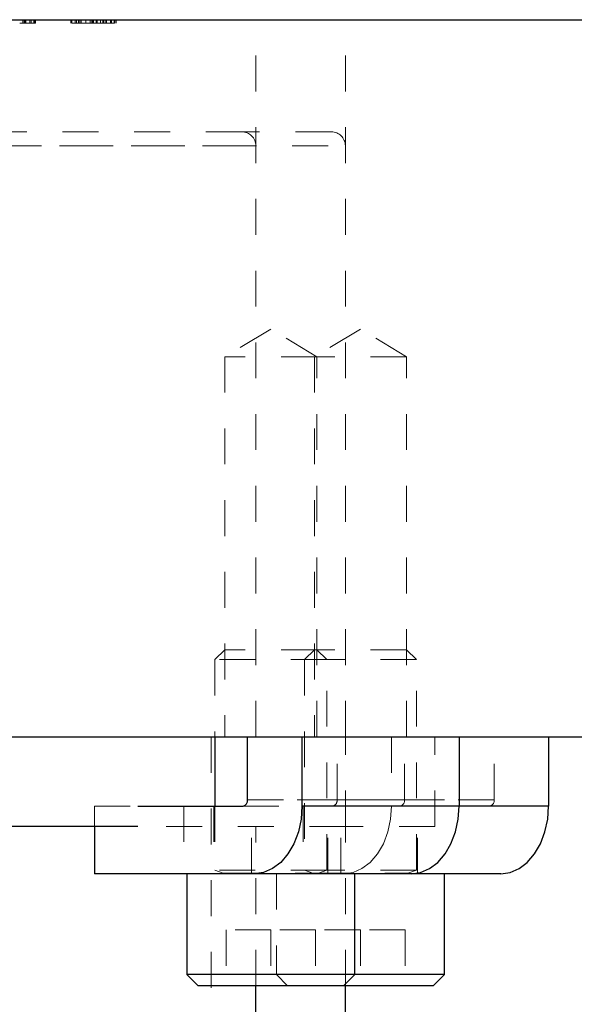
# Model space of a CAD drawing. Header units: inches. Extents: x 220 to 877, y 4 to 174.
# Tile 550 of 656: x 583.52 to 585.07, y 136.03 to 138.78. Entities that reach past the tile are written whole.
import ezdxf

# ---------------------------------------------------------------- set-up
doc = ezdxf.new("R2010")
doc.units = ezdxf.units.IN
doc.header["$LTSCALE"] = 0.5
doc.header["$MEASUREMENT"] = 0
doc.linetypes.add('HIDDEN', pattern=[0.225, 0.15, -0.075])
doc.layers.add('DST-M-S', color=53, linetype='Continuous')
doc.layers.add('SVF-M-S', color=8, linetype='Continuous')

msp = doc.modelspace()

# ---------------------------------------------------------------- linework, layer by layer
at = {"layer": 'DST-M-S', "linetype": 'Continuous', "lineweight": 25}
for p, q in [((581.30748, 138.77917), (598.30748, 138.77917)), ((581.30748, 136.77917), (598.30748, 136.77917)), ((583.85297, 136.52917), (582.76198, 136.52917)), ((584.18248, 131.78261), (584.18248, 136.08467)), ((584.43248, 131.78261), (584.43248, 136.08467))]:
    msp.add_line(p, q, dxfattribs=at)
at = {"layer": 'DST-M-S', "linetype": 'HIDDEN', "lineweight": 18}
for p, q in [((583.55208, 138.76917), (583.5239, 138.76917)), ((583.53215, 138.76917), (583.53215, 138.77917)), ((583.5322, 138.76917), (583.5322, 138.77917)), ((583.5323, 138.76917), (583.5323, 138.77917)), ((583.53232, 138.76917), (583.53232, 138.77917)), ((583.53634, 138.76917), (583.53634, 138.77917)), ((583.53651, 138.76917), (583.53651, 138.77917)), ((583.53667, 138.76917), (583.53667, 138.77917)), ((583.53675, 138.76917), (583.53675, 138.77917)), ((583.53862, 138.76917), (583.53862, 138.77917)), ((583.541, 138.76917), (583.541, 138.77917)), ((583.55208, 138.76917), (583.55208, 138.77917)), ((583.56439, 138.76917), (583.55208, 138.76917)), ((583.55516, 138.76917), (583.55516, 138.77917)), ((583.56259, 138.76917), (583.56259, 138.77917)), ((583.56276, 138.76917), (583.56276, 138.77917)), ((583.56439, 138.76917), (583.56439, 138.77917)), ((583.56747, 138.76917), (583.56439, 138.76917)), ((583.56747, 138.76917), (583.56747, 138.77917)), ((583.66631, 138.76917), (583.66631, 138.77917)), ((583.66785, 138.76917), (583.66785, 138.77917)), ((583.66826, 138.76917), (583.66785, 138.76917)), ((583.66939, 138.76917), (583.66939, 138.77917)), ((583.72477, 138.76917), (583.66939, 138.76917)), ((583.67785, 138.76917), (583.67785, 138.77917)), ((583.67862, 138.76917), (583.67862, 138.77917)), ((583.6817, 138.76917), (583.6817, 138.77917)), ((583.68785, 138.76917), (583.68785, 138.77917)), ((583.69093, 138.76917), (583.69093, 138.77917)), ((583.69494, 138.76917), (583.69494, 138.77917)), ((583.70785, 138.76917), (583.70785, 138.77917)), ((583.72016, 138.76917), (583.72016, 138.77917)), ((583.72477, 138.76917), (583.72477, 138.77917)), ((583.72643, 138.76917), (583.72643, 138.77917)), ((583.72675, 138.76917), (583.72675, 138.77917)), ((583.72785, 138.76917), (583.72785, 138.77917)), ((583.72886, 138.76917), (583.72886, 138.77917)), ((583.72891, 138.76917), (583.72891, 138.77917)), ((583.72944, 138.76917), (583.72944, 138.77917)), ((583.72946, 138.76917), (583.72946, 138.77917)), ((583.73682, 138.76917), (583.73682, 138.77917)), ((583.73691, 138.76917), (583.73691, 138.77917)), ((583.73708, 138.76917), (583.73708, 138.77917)), ((583.73783, 138.76917), (583.73783, 138.77917)), ((583.73862, 138.76917), (583.73862, 138.77917)), ((583.74016, 138.76917), (583.74016, 138.77917)), ((583.74862, 138.76917), (583.74862, 138.77917)), ((583.75574, 138.76917), (583.75574, 138.77917)), ((583.75593, 138.76917), (583.75593, 138.77917)), ((583.75715, 138.76917), (583.75715, 138.77917)), ((583.7572, 138.76917), (583.7572, 138.77917)), ((583.7573, 138.76917), (583.7573, 138.77917)), ((583.75732, 138.76917), (583.75732, 138.77917)), ((583.75862, 138.76917), (583.75862, 138.77917)), ((583.76362, 138.76917), (583.76362, 138.77917)), ((583.766, 138.76917), (583.766, 138.77917)), ((583.77708, 138.76917), (583.77708, 138.77917)), ((583.78016, 138.76917), (583.78016, 138.77917)), ((583.78759, 138.76917), (583.78759, 138.77917)), ((583.78776, 138.76917), (583.78776, 138.77917)), ((583.78939, 138.76917), (583.78939, 138.77917)), ((583.79247, 138.76917), (583.79247, 138.77917)), ((584.18248, 136.77917), (584.18248, 138.77917)), ((584.43248, 136.77917), (584.43248, 138.77917)), ((584.14311, 138.46667), (582.47185, 138.46667)), ((584.39311, 138.46667), (584.14311, 138.46667)), ((582.4342, 138.4273), (584.18075, 138.4273)), ((582.6842, 138.4273), (584.43075, 138.4273)), ((584.18248, 136.77917), (584.18248, 138.4273)), ((584.43248, 136.77917), (584.43248, 138.4273)), ((584.22451, 137.91638), (584.09601, 137.83917)), ((584.35301, 137.83917), (584.22451, 137.91638)), ((584.47451, 137.91638), (584.34601, 137.83917)), ((584.60301, 137.83917), (584.47451, 137.91638)), ((584.35301, 137.83917), (584.09601, 137.83917)), ((584.09601, 137.83917), (584.09601, 136.77917)), ((584.34601, 137.83917), (584.34601, 136.77917)), ((584.60301, 137.83917), (584.35301, 137.83917)), ((584.35301, 136.77917), (584.35301, 137.83917)), ((584.60301, 136.77917), (584.60301, 137.83917)), ((584.05748, 136.77917), (584.05748, 133.74917)), ((584.43248, 136.52917), (584.43248, 136.77917)), ((584.68248, 136.52917), (584.68248, 136.77917)), ((584.43248, 136.52917), (583.85297, 136.52917)), ((584.18248, 136.08467), (584.18248, 136.52917)), ((584.68248, 136.52917), (584.43248, 136.52917)), ((584.43248, 136.08467), (584.43248, 136.52917))]:
    msp.add_line(p, q, dxfattribs=at)
for centre in [(584.14311, 138.4273), (584.39311, 138.4273)]:
    msp.add_arc(centre, 0.03937, 0, 90, dxfattribs=at)
for points, knots in [([(583.7573, 138.76917), (583.7535, 138.76917), (583.74592, 138.76917), (583.73584, 138.76917), (583.72575, 138.76917), (583.72518, 138.76917), (583.72477, 138.76917)], [0, 0, 0, 0, 0.18712025, 0.37397889, 0.56091118, 1, 1, 1, 1]), ([(583.78776, 138.76917), (583.78651, 138.76917), (583.78401, 138.76917), (583.77592, 138.76917), (583.76661, 138.76917), (583.7604, 138.76917), (583.7573, 138.76917)], [0, 0, 0, 0, 0.2797971, 0.5594998, 0.7796265, 1, 1, 1, 1])]:
    msp.add_open_spline(points, degree=3, knots=knots, dxfattribs=at)
at = {"layer": 'SVF-M-S', "linetype": 'HIDDEN', "lineweight": 18}
for p, q in [((584.09601, 137.02217), (584.06826, 136.99442)), ((584.35301, 137.02217), (584.09601, 137.02217)), ((584.34601, 137.02217), (584.31826, 136.99442)), ((584.60301, 137.02217), (584.35301, 137.02217)), ((584.38076, 136.99442), (584.35301, 137.02217)), ((584.63076, 136.99442), (584.60301, 137.02217)), ((584.38076, 136.99442), (584.06826, 136.99442)), ((584.06826, 136.99442), (584.06826, 136.77917)), ((584.31826, 136.99442), (584.31826, 136.40766)), ((584.63076, 136.99442), (584.38076, 136.99442)), ((584.38076, 136.40766), (584.38076, 136.99442)), ((584.63076, 136.40766), (584.63076, 136.99442)), ((584.40945, 136.60367), (584.40945, 136.77917)), ((584.56148, 136.77917), (584.56148, 136.58617)), ((584.59786, 136.60367), (584.59786, 136.77917)), ((584.84786, 136.60367), (584.84786, 136.77917)), ((583.73186, 136.58617), (583.73186, 136.52917)), ((583.73186, 136.58617), (583.85297, 136.58617)), ((583.98186, 136.58617), (583.98186, 136.39717)), ((584.06501, 136.58617), (584.06501, 136.39717)), ((584.06826, 136.58617), (584.06826, 136.40766)), ((584.14708, 136.58617), (584.58549, 136.58617)), ((584.59786, 136.60367), (584.15945, 136.60367)), ((584.15945, 136.60367), (584.59786, 136.60367)), ((584.17027, 136.39717), (584.17027, 136.58617)), ((584.31501, 136.58617), (584.31501, 136.39717)), ((584.38401, 136.39717), (584.38401, 136.58617)), ((584.84786, 136.60367), (584.40945, 136.60367)), ((584.40945, 136.60367), (584.84786, 136.60367)), ((584.42027, 136.39717), (584.42027, 136.58617)), ((584.56148, 136.58617), (584.55891, 136.54929)), ((584.58549, 136.58617), (584.83549, 136.58617)), ((584.58549, 136.58617), (584.74989, 136.58617)), ((584.74989, 136.58617), (584.58549, 136.58617)), ((584.63401, 136.39717), (584.63401, 136.58617)), ((584.83549, 136.58617), (584.99989, 136.58617)), ((584.55891, 136.54929), (584.55131, 136.51384)), ((584.55131, 136.51384), (584.53896, 136.48116)), ((584.53896, 136.48116), (584.52234, 136.45252)), ((584.52234, 136.45252), (584.50209, 136.42902)), ((584.50209, 136.42902), (584.47898, 136.41155)), ((584.38076, 136.40766), (584.06826, 136.40766)), ((584.06826, 136.40766), (584.09181, 136.39909)), ((584.38076, 136.39756), (584.06826, 136.39756)), ((584.06826, 136.39756), (584.06826, 136.39717)), ((584.09227, 136.39909), (584.35675, 136.39909)), ((584.24013, 136.39717), (584.24013, 136.11592)), ((584.31826, 136.40766), (584.34181, 136.39909)), ((584.31826, 136.39756), (584.31826, 136.39717)), ((584.34227, 136.39909), (584.60675, 136.39909)), ((584.3572, 136.39909), (584.38076, 136.40766)), ((584.63076, 136.40766), (584.38076, 136.40766)), ((584.63076, 136.39756), (584.38076, 136.39756)), ((584.38076, 136.39717), (584.38076, 136.39756)), ((584.45391, 136.4008), (584.42784, 136.39717)), ((584.47898, 136.41155), (584.45391, 136.4008)), ((584.6072, 136.39909), (584.63076, 136.40766)), ((584.63076, 136.39717), (584.63076, 136.39756)), ((584.22451, 136.24092), (584.09951, 136.24092)), ((584.09951, 136.24092), (584.09951, 136.08467)), ((584.34951, 136.24092), (584.22451, 136.24092)), ((584.22451, 136.24092), (584.22451, 136.08467)), ((584.47451, 136.24092), (584.34951, 136.24092)), ((584.34951, 136.24092), (584.34951, 136.08467)), ((584.47451, 136.24092), (584.47451, 136.08467)), ((584.59951, 136.24092), (584.47451, 136.24092)), ((584.59951, 136.24092), (584.59951, 136.08467)), ((584.24013, 136.11592), (584.27138, 136.08467))]:
    msp.add_line(p, q, dxfattribs=at)
at = {"layer": 'SVF-M-S', "linetype": 'Continuous', "lineweight": 25}
for p, q in [((584.06826, 136.77917), (584.06826, 136.58617)), ((584.15945, 136.60367), (584.15945, 136.77917)), ((584.31148, 136.77917), (584.31148, 136.58617)), ((584.74989, 136.77917), (584.74989, 136.58617)), ((584.99989, 136.77917), (584.99989, 136.58617)), ((583.85297, 136.58617), (584.14708, 136.58617)), ((584.31148, 136.58617), (584.30891, 136.54929)), ((584.74989, 136.58617), (584.31148, 136.58617)), ((584.74732, 136.54929), (584.74989, 136.58617)), ((584.99989, 136.58617), (584.74989, 136.58617)), ((584.99732, 136.54929), (584.99989, 136.58617)), ((584.30891, 136.54929), (584.30131, 136.51384)), ((584.73972, 136.51384), (584.74732, 136.54929)), ((584.98972, 136.51384), (584.99732, 136.54929)), ((583.73186, 136.52917), (583.73186, 136.39717)), ((584.30131, 136.51384), (584.28896, 136.48116)), ((584.72737, 136.48116), (584.73972, 136.51384)), ((584.97737, 136.48116), (584.98972, 136.51384)), ((584.28896, 136.48116), (584.27234, 136.45252)), ((584.71075, 136.45252), (584.72737, 136.48116)), ((584.96075, 136.45252), (584.97737, 136.48116)), ((584.27234, 136.45252), (584.25209, 136.42902)), ((584.69049, 136.42902), (584.71075, 136.45252)), ((584.94049, 136.42902), (584.96075, 136.45252)), ((584.25209, 136.42902), (584.22898, 136.41155)), ((584.66739, 136.41155), (584.69049, 136.42902)), ((584.91739, 136.41155), (584.94049, 136.42902)), ((584.17784, 136.39717), (583.73186, 136.39717)), ((583.99013, 136.39717), (583.99013, 136.11592)), ((584.20391, 136.4008), (584.17784, 136.39717)), ((584.61625, 136.39717), (584.17784, 136.39717)), ((584.22898, 136.41155), (584.20391, 136.4008)), ((584.45888, 136.11592), (584.45888, 136.39717)), ((584.61625, 136.39717), (584.64232, 136.4008)), ((584.86625, 136.39717), (584.61625, 136.39717)), ((584.64232, 136.4008), (584.66739, 136.41155)), ((584.70888, 136.11592), (584.70888, 136.39717)), ((584.86625, 136.39717), (584.89232, 136.4008)), ((584.89232, 136.4008), (584.91739, 136.41155)), ((583.99013, 136.11592), (584.02138, 136.08467)), ((584.45888, 136.11592), (583.99013, 136.11592)), ((584.42763, 136.08467), (584.45888, 136.11592)), ((584.70888, 136.11592), (584.45888, 136.11592)), ((584.67763, 136.08467), (584.70888, 136.11592)), ((584.42763, 136.08467), (584.02138, 136.08467)), ((584.67763, 136.08467), (584.42763, 136.08467))]:
    msp.add_line(p, q, dxfattribs=at)
msp.add_arc((584.14399, 136.60148), 0.01562, 281.42175, 8.04947, dxfattribs=at)
at = {"layer": 'SVF-M-S', "linetype": 'HIDDEN', "lineweight": 18}
for centre, radius, start, end in [((584.39399, 136.60148), 0.01562, 281.42175, 8.04947), ((584.58239, 136.60148), 0.01562, 281.42175, 8.04947), ((584.83239, 136.60148), 0.01562, 281.42175, 8.04947), ((584.09154, 136.39835), 0.000787, 270, 70), ((584.34154, 136.39835), 0.000787, 270, 70), ((584.35747, 136.39835), 0.000787, 110, 270), ((584.60747, 136.39835), 0.000787, 110, 270)]:
    msp.add_arc(centre, radius, start, end, dxfattribs=at)

doc.saveas('drawing.dxf')
